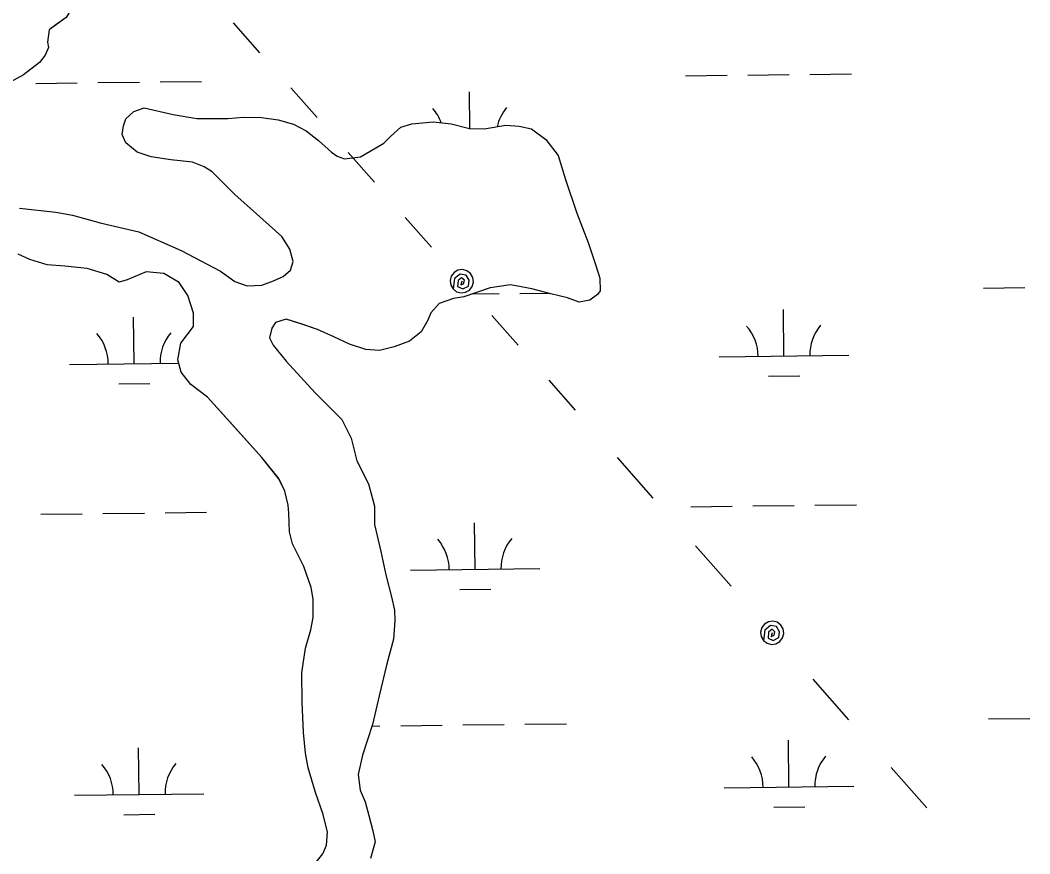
# Model space of a CAD drawing. Extents: x 3684037 to 3722149, y 433263 to 459021.
# Drawn here: x 3689348 to 3690128, y 454059 to 454703 of the extents above; entities that cross this region are included whole.
import ezdxf

# ---------------------------------------------------------------- set-up
doc = ezdxf.new("R2010")
doc.units = 0
for name, color, linetype in [('V-TOPO-SHOR', 7, 'Continuous'), ('V-UTIL-LINE', 7, 'Continuous'), ('V-WETL-SWMP', 7, 'Continuous')]:
    doc.layers.add(name, color=color, linetype=linetype)

msp = doc.modelspace()

# ---------------------------------------------------------------- linework, layer by layer
at = {"layer": 'V-TOPO-SHOR'}
for points in [[(3689337.42, 454785.53), (3689352.21, 454769.03), (3689363.72, 454747.77), (3689374.27, 454729.35), (3689378.58, 454721.8), (3689383.84, 454714.72), (3689385.3, 454708.1), (3689383.43, 454704.77), (3689375.41, 454699.03), (3689370.22, 454695.2), (3689368.85, 454685.72), (3689369.83, 454681.46), (3689367.02, 454675.75), (3689362.79, 454670.04), (3689350.53, 454660.48), (3689340.14, 454654.73)], [(3689429.42, 454626.38), (3689435.54, 454632.1), (3689443.58, 454635), (3689465.89, 454629.93), (3689484.4, 454626.73), (3689508.09, 454626.87), (3689519.94, 454627.9), (3689534.16, 454627.51), (3689546.97, 454625.7), (3689558.83, 454622.45), (3689568.82, 454617.3), (3689578.35, 454609.78), (3689588.36, 454600.84), (3689592.64, 454597.55), (3689598.34, 454595.68), (3689610.66, 454597.18), (3689628.6, 454607.73), (3689633.78, 454612.97), (3689641.79, 454620.13), (3689650.31, 454622.55), (3689666.89, 454624.08), (3689680.64, 454622.75), (3689694.88, 454619.04), (3689706.26, 454618.64), (3689722.83, 454621.59), (3689733.26, 454620.71), (3689742.75, 454618.87), (3689753.71, 454610.41), (3689763.27, 454598.15), (3689769.07, 454579.7), (3689777.76, 454553.68), (3689786.44, 454530.99), (3689792.23, 454513.96), (3689795.61, 454503.56), (3689795.68, 454493.6), (3689793.8, 454490.75), (3689787.67, 454486.45), (3689779.62, 454484.97), (3689770.59, 454488.23), (3689757.77, 454491.47), (3689743.06, 454495.17), (3689726.45, 454498.38), (3689710.83, 454495.92), (3689690.49, 454489.15), (3689682.44, 454487.68), (3689671.56, 454483.82), (3689664.97, 454476.67), (3689662.64, 454470.96), (3689657.48, 454461.93), (3689648.52, 454454.76), (3689636.7, 454450.42), (3689625.34, 454447.51), (3689614.91, 454448.39), (3689602.09, 454452.57), (3689590.2, 454458.19), (3689577.37, 454463.79), (3689565.5, 454467.98), (3689553.15, 454471.7), (3689545.11, 454469.28), (3689542.29, 454464.99), (3689540.44, 454457.4), (3689543.32, 454451.73), (3689553.35, 454439.47), (3689575.78, 454414.97), (3689596.29, 454394.24), (3689603.49, 454380.07), (3689607.87, 454362.56), (3689616.98, 454344.6), (3689621.36, 454327.57), (3689621.45, 454313.35), (3689626.32, 454292.53), (3689630.22, 454274.54), (3689634.59, 454257.51), (3689637.03, 454247.1), (3689637.08, 454239.04), (3689636.22, 454224.82), (3689631.13, 454205.82), (3689625.12, 454181.14), (3689620.05, 454158.83), (3689612.14, 454135.08), (3689608.92, 454120.37), (3689610.42, 454108.06), (3689614.26, 454099.08), (3689617.17, 454088.67), (3689620.09, 454076.84), (3689622.04, 454068.32), (3689618.33, 454055.5)], [(3689347.38, 454557.61), (3689375.37, 454554.47), (3689388.18, 454552.18), (3689409.54, 454546.15), (3689439.45, 454539.23), (3689472.24, 454524.75), (3689502.67, 454508.82), (3689513.62, 454500.83), (3689523.13, 454497.58), (3689534.5, 454498.12), (3689543.48, 454501.5), (3689551.04, 454504.86), (3689556.7, 454509.64), (3689558.55, 454516.28), (3689556.12, 454525.75), (3689549.9, 454535.66), (3689530.36, 454553.08), (3689513.68, 454568.14), (3689502.71, 454578.97), (3689496.03, 454585.56), (3689489.85, 454589.32), (3689480.82, 454593.05), (3689464.22, 454594.84), (3689449.04, 454597.12), (3689438.11, 454600.84), (3689429.54, 454607.9), (3689426.65, 454614.51), (3689427.56, 454621.15), (3689429.42, 454626.38)], [(3689575.41, 454051.43), (3689581.53, 454059.06), (3689584.33, 454065.71), (3689585.21, 454075.67), (3689581.81, 454089.39), (3689576.02, 454106.42), (3689570.21, 454125.34), (3689568.24, 454136.7), (3689566.72, 454152.81), (3689565.63, 454176.03), (3689565.48, 454198.78), (3689568.21, 454217.75), (3689572.38, 454231.99), (3689574.22, 454241.49), (3689574.13, 454255.71), (3689572.65, 454264.7), (3689566.86, 454280.78), (3689558.22, 454298.26), (3689555.79, 454307.72), (3689555.23, 454321.94), (3689554.71, 454328.1), (3689552.28, 454338.98), (3689547.47, 454348.91), (3689534.58, 454364.94), (3689507.37, 454395.1), (3689492.58, 454411.6), (3689479.72, 454421.47), (3689472.07, 454430.9), (3689469.64, 454440.36), (3689471.93, 454453.18), (3689481.81, 454466.04), (3689481.74, 454476.46), (3689477.39, 454490.18), (3689470.69, 454500.09), (3689458.8, 454507.13), (3689445.04, 454508.46), (3689430.39, 454502.21), (3689424.24, 454500.27), (3689414.72, 454506.37), (3689399.53, 454511.02), (3689382.45, 454512.81), (3689368.7, 454513.67), (3689355.41, 454517.85), (3689346.37, 454522.06)]]:
    msp.add_lwpolyline(points, dxfattribs=at)
at = {"layer": 'V-UTIL-LINE'}
for points in [[(3689532.95, 454677.52), (3689512.64, 454700.5)], [(3689577.16, 454627.49), (3689556.85, 454650.48)], [(3689621.36, 454577.46), (3689601.05, 454600.45)], [(3689665.56, 454527.43), (3689645.25, 454550.42)], [(3689688.86, 454501.07), (3689688.17, 454498.28), (3689690.34, 454499.11), (3689690.93, 454501.8), (3689688.76, 454503.76), (3689686.11, 454501.64), (3689685.71, 454496.97), (3689689.61, 454495.24), (3689693.98, 454497.37), (3689694.49, 454501.92), (3689692.33, 454505.83), (3689687.56, 454506.59), (3689683.23, 454503.19), (3689682.12, 454495.11), (3689684.91, 454492.98), (3689688.31, 454492.09), (3689691.79, 454492.56), (3689694.82, 454494.32), (3689696.95, 454497.12), (3689697.84, 454500.51), (3689697.37, 454503.99), (3689695.6, 454507.03), (3689692.81, 454509.16), (3689689.42, 454510.05), (3689685.94, 454509.58), (3689682.9, 454507.81), (3689680.77, 454505.02), (3689679.88, 454501.62), (3689680.35, 454498.14), (3689682.12, 454495.11)], [(3689732.47, 454451.72), (3689712.16, 454474.7)], [(3689776.67, 454401.69), (3689756.36, 454424.68)], [(3689836.8, 454333.63), (3689809.17, 454364.9)], [(3689896.92, 454265.57), (3689869.3, 454296.84)], [(3689928.61, 454229.69), (3689927.92, 454226.9), (3689930.09, 454227.74), (3689930.68, 454230.42), (3689928.51, 454232.39), (3689925.86, 454230.26), (3689925.46, 454225.59), (3689929.36, 454223.86), (3689933.73, 454225.99), (3689934.24, 454230.54), (3689932.08, 454234.46), (3689927.31, 454235.21), (3689922.98, 454231.82), (3689921.87, 454223.74), (3689924.66, 454221.61), (3689928.06, 454220.71), (3689931.54, 454221.18), (3689934.57, 454222.95), (3689936.7, 454225.74), (3689937.59, 454229.14), (3689937.12, 454232.62), (3689935.36, 454235.65), (3689932.56, 454237.78), (3689929.17, 454238.68), (3689925.69, 454238.21), (3689922.65, 454236.44), (3689920.52, 454233.65), (3689919.63, 454230.25), (3689920.1, 454226.77), (3689921.87, 454223.74)], [(3689987.93, 454162.55), (3689960.3, 454193.82)], [(3690048.05, 454094.49), (3690020.43, 454125.76)]]:
    msp.add_lwpolyline(points, dxfattribs=at)
at = {"layer": 'V-WETL-SWMP'}
for p, q in [((3689383.43, 454704.77), (3689370.22, 454695.2)), ((3689370.22, 454695.2), (3689368.85, 454685.72)), ((3689368.85, 454685.72), (3689369.83, 454681.46)), ((3689369.83, 454681.46), (3689367.02, 454675.75)), ((3689362.79, 454670.04), (3689350.53, 454660.48)), ((3689367.02, 454675.75), (3689362.79, 454670.04)), ((3689957.8, 454660.83), (3689989.8, 454661.2)), ((3689350.53, 454660.48), (3689340.14, 454654.73)), ((3689359.93, 454653.87), (3689391.93, 454654.24)), ((3689407.93, 454654.43), (3689439.92, 454654.8)), ((3689455.92, 454654.99), (3689487.92, 454655.36)), ((3689861.8, 454659.71), (3689893.8, 454660.08)), ((3689909.8, 454660.27), (3689941.8, 454660.64)), ((3689695.2, 454619.03), (3689694.87, 454647.34)), ((3689429.42, 454626.38), (3689435.54, 454632.1)), ((3689435.54, 454632.1), (3689443.58, 454635)), ((3689443.58, 454635), (3689465.89, 454629.92)), ((3689465.89, 454629.92), (3689484.4, 454626.72)), ((3689427.56, 454621.15), (3689429.42, 454626.38)), ((3689484.4, 454626.72), (3689508.09, 454626.87)), ((3689508.09, 454626.87), (3689519.94, 454627.9)), ((3689519.94, 454627.9), (3689534.16, 454627.51)), ((3689534.16, 454627.51), (3689546.97, 454625.7)), ((3689546.97, 454625.7), (3689558.83, 454622.45)), ((3689558.83, 454622.45), (3689568.82, 454617.3)), ((3689641.79, 454620.13), (3689650.31, 454622.55)), ((3689650.31, 454622.55), (3689666.89, 454624.08)), ((3689666.89, 454624.08), (3689680.64, 454622.74)), ((3689680.64, 454622.74), (3689694.88, 454619.04)), ((3689426.65, 454614.51), (3689427.56, 454621.15)), ((3689429.54, 454607.89), (3689426.65, 454614.51)), ((3689568.82, 454617.3), (3689578.35, 454609.78)), ((3689633.78, 454612.97), (3689641.79, 454620.13)), ((3689694.88, 454619.04), (3689706.26, 454618.64)), ((3689706.26, 454618.64), (3689722.83, 454621.59)), ((3689722.83, 454621.59), (3689733.26, 454620.71)), ((3689733.26, 454620.71), (3689742.75, 454618.87)), ((3689742.75, 454618.87), (3689753.71, 454610.41)), ((3689438.11, 454600.84), (3689429.54, 454607.89)), ((3689578.35, 454609.78), (3689588.36, 454600.84)), ((3689610.66, 454597.18), (3689628.6, 454607.72)), ((3689628.6, 454607.72), (3689633.78, 454612.97)), ((3689753.71, 454610.41), (3689763.27, 454598.14)), ((3689449.04, 454597.12), (3689438.11, 454600.84)), ((3689588.36, 454600.84), (3689592.64, 454597.55)), ((3689464.22, 454594.84), (3689449.04, 454597.12)), ((3689480.82, 454593.05), (3689464.22, 454594.84)), ((3689489.85, 454589.32), (3689480.82, 454593.05)), ((3689592.64, 454597.55), (3689598.34, 454595.69)), ((3689598.34, 454595.69), (3689610.66, 454597.18)), ((3689763.27, 454598.14), (3689769.07, 454579.7)), ((3689496.03, 454585.56), (3689489.85, 454589.32)), ((3689513.68, 454568.14), (3689496.03, 454585.56)), ((3689769.07, 454579.7), (3689777.76, 454553.68)), ((3689530.36, 454553.08), (3689513.68, 454568.14)), ((3689347.38, 454557.61), (3689375.37, 454554.47)), ((3689375.37, 454554.47), (3689388.18, 454552.18)), ((3689388.18, 454552.18), (3689409.54, 454546.15)), ((3689549.9, 454535.66), (3689530.36, 454553.08)), ((3689777.76, 454553.68), (3689786.44, 454530.99)), ((3689409.54, 454546.15), (3689439.45, 454539.23)), ((3689439.45, 454539.23), (3689472.24, 454524.75)), ((3689556.13, 454525.75), (3689549.9, 454535.66)), ((3689786.44, 454530.99), (3689792.23, 454513.96)), ((3689355.41, 454517.85), (3689346.37, 454522.06)), ((3689472.24, 454524.75), (3689502.68, 454508.82)), ((3689558.56, 454516.28), (3689556.13, 454525.75)), ((3689368.7, 454513.67), (3689355.41, 454517.85)), ((3689382.45, 454512.81), (3689368.7, 454513.67)), ((3689556.7, 454509.64), (3689558.56, 454516.28)), ((3689792.23, 454513.96), (3689795.62, 454503.56)), ((3689399.53, 454511.02), (3689382.45, 454512.81)), ((3689414.72, 454506.37), (3689399.53, 454511.02)), ((3689424.24, 454500.27), (3689414.72, 454506.37)), ((3689445.04, 454508.46), (3689430.39, 454502.21)), ((3689458.8, 454507.12), (3689445.04, 454508.46)), ((3689470.69, 454500.09), (3689458.8, 454507.12)), ((3689502.68, 454508.82), (3689513.63, 454500.83)), ((3689551.04, 454504.86), (3689556.7, 454509.64)), ((3689430.39, 454502.21), (3689424.24, 454500.27)), ((3689477.39, 454490.18), (3689470.69, 454500.09)), ((3689513.63, 454500.83), (3689523.13, 454497.58)), ((3689523.13, 454497.58), (3689534.5, 454498.12)), ((3689534.5, 454498.12), (3689543.48, 454501.5)), ((3689543.48, 454501.5), (3689551.04, 454504.86)), ((3689726.45, 454498.38), (3689710.82, 454495.91)), ((3689743.06, 454495.17), (3689726.45, 454498.38)), ((3689795.62, 454503.56), (3689795.68, 454493.6)), ((3689481.74, 454476.46), (3689477.39, 454490.18)), ((3689710.82, 454495.91), (3689690.49, 454489.15)), ((3689696.89, 454491.28), (3689717.84, 454491.52)), ((3689733.84, 454491.71), (3689755.8, 454491.97)), ((3689757.77, 454491.47), (3689743.06, 454495.17)), ((3689770.59, 454488.23), (3689757.77, 454491.47)), ((3689793.8, 454490.75), (3689787.67, 454486.44)), ((3689795.68, 454493.6), (3689793.8, 454490.75)), ((3690091.73, 454495.87), (3690123.72, 454496.25)), ((3689671.56, 454483.82), (3689664.97, 454476.67)), ((3689682.44, 454487.68), (3689671.56, 454483.82)), ((3689690.49, 454489.15), (3689682.44, 454487.68)), ((3689779.62, 454484.97), (3689770.59, 454488.23)), ((3689787.67, 454486.44), (3689779.62, 454484.97)), ((3689481.81, 454466.04), (3689481.74, 454476.46)), ((3689664.97, 454476.67), (3689662.64, 454470.96)), ((3689937.73, 454443.34), (3689937.32, 454479.33)), ((3689435.86, 454437.5), (3689435.44, 454473.49)), ((3689545.11, 454469.28), (3689542.29, 454464.99)), ((3689553.15, 454471.7), (3689545.11, 454469.28)), ((3689565.49, 454467.98), (3689553.15, 454471.7)), ((3689577.37, 454463.79), (3689565.49, 454467.98)), ((3689662.64, 454470.96), (3689657.48, 454461.93)), ((3689471.93, 454453.18), (3689481.81, 454466.04)), ((3689542.29, 454464.99), (3689540.44, 454457.4)), ((3689590.2, 454458.19), (3689577.37, 454463.79)), ((3689657.48, 454461.93), (3689648.52, 454454.76)), ((3689469.64, 454440.36), (3689471.93, 454453.18)), ((3689540.44, 454457.4), (3689543.32, 454451.73)), ((3689543.32, 454451.73), (3689553.35, 454439.47)), ((3689602.09, 454452.57), (3689590.2, 454458.19)), ((3689614.91, 454448.39), (3689602.09, 454452.57)), ((3689648.52, 454454.76), (3689636.7, 454450.42)), ((3689625.34, 454447.51), (3689614.91, 454448.39)), ((3689636.7, 454450.42), (3689625.34, 454447.51)), ((3689887.74, 454442.76), (3689987.73, 454443.92)), ((3689385.86, 454436.91), (3689470.28, 454437.9)), ((3689472.07, 454430.9), (3689469.64, 454440.36)), ((3689553.35, 454439.47), (3689575.78, 454414.96)), ((3689479.72, 454421.47), (3689472.07, 454430.9)), ((3689925.91, 454427.77), (3689949.91, 454428.05)), ((3689424.04, 454421.93), (3689448.04, 454422.21)), ((3689492.58, 454411.6), (3689479.72, 454421.47)), ((3689534.58, 454364.94), (3689492.58, 454411.6)), ((3689575.78, 454414.96), (3689596.29, 454394.24)), ((3689596.29, 454394.24), (3689603.49, 454380.07)), ((3689603.49, 454380.07), (3689607.87, 454362.56)), ((3689547.48, 454348.91), (3689534.58, 454364.94)), ((3689607.87, 454362.56), (3689616.98, 454344.6)), ((3689552.28, 454338.98), (3689547.48, 454348.91)), ((3689616.98, 454344.6), (3689621.36, 454327.57)), ((3689554.72, 454328.1), (3689552.28, 454338.98)), ((3689555.23, 454321.94), (3689554.72, 454328.1)), ((3689621.36, 454327.57), (3689621.45, 454313.35)), ((3689865.67, 454327.06), (3689897.67, 454327.43)), ((3689913.67, 454327.62), (3689945.67, 454327.99)), ((3689961.67, 454328.18), (3689993.67, 454328.55)), ((3689363.8, 454321.22), (3689395.8, 454321.59)), ((3689411.8, 454321.78), (3689443.8, 454322.15)), ((3689459.79, 454322.34), (3689491.79, 454322.71)), ((3689555.79, 454307.72), (3689555.23, 454321.94)), ((3689621.45, 454313.35), (3689626.32, 454292.53)), ((3689699.16, 454278.69), (3689698.74, 454314.69)), ((3689558.22, 454298.26), (3689555.79, 454307.72)), ((3689566.86, 454280.78), (3689558.22, 454298.26)), ((3689626.32, 454292.53), (3689630.22, 454274.54)), ((3689572.65, 454264.7), (3689566.86, 454280.78)), ((3689649.17, 454278.11), (3689749.16, 454279.27)), ((3689630.22, 454274.54), (3689634.6, 454257.51)), ((3689574.13, 454255.7), (3689572.65, 454264.7)), ((3689574.22, 454241.49), (3689574.13, 454255.7)), ((3689634.6, 454257.51), (3689637.03, 454247.09)), ((3689687.34, 454263.12), (3689711.34, 454263.4)), ((3689572.38, 454231.99), (3689574.22, 454241.49)), ((3689637.03, 454247.09), (3689637.08, 454239.04)), ((3689637.08, 454239.04), (3689636.22, 454224.81)), ((3689568.21, 454217.75), (3689572.38, 454231.99)), ((3689636.22, 454224.81), (3689631.13, 454205.82)), ((3689565.48, 454198.77), (3689568.21, 454217.75)), ((3689631.13, 454205.82), (3689625.12, 454181.14)), ((3689565.63, 454176.03), (3689565.48, 454198.77)), ((3689625.12, 454181.14), (3689620.05, 454158.83)), ((3689566.72, 454152.81), (3689565.63, 454176.03)), ((3690095.6, 454163.22), (3690127.59, 454163.59)), ((3689620.05, 454158.83), (3689612.14, 454135.08)), ((3689619.67, 454157.68), (3689625.72, 454157.75)), ((3689641.72, 454157.94), (3689673.72, 454158.31)), ((3689689.72, 454158.5), (3689721.71, 454158.87)), ((3689737.71, 454159.06), (3689769.71, 454159.43)), ((3689568.24, 454136.7), (3689566.72, 454152.81)), ((3689941.61, 454110.68), (3689941.19, 454146.68)), ((3689439.73, 454104.84), (3689439.31, 454140.84)), ((3689570.21, 454125.34), (3689568.24, 454136.7)), ((3689612.14, 454135.08), (3689608.92, 454120.37)), ((3689576.02, 454106.42), (3689570.21, 454125.34)), ((3689608.92, 454120.37), (3689610.42, 454108.06)), ((3689610.42, 454108.06), (3689614.26, 454099.08)), ((3689891.61, 454110.1), (3689991.6, 454111.27)), ((3689389.73, 454104.26), (3689489.73, 454105.43)), ((3689581.81, 454089.39), (3689576.02, 454106.42)), ((3689614.26, 454099.08), (3689617.17, 454088.67)), ((3689929.79, 454095.11), (3689953.78, 454095.39)), ((3689427.91, 454089.27), (3689451.91, 454089.55)), ((3689585.21, 454075.67), (3689581.81, 454089.39)), ((3689617.17, 454088.67), (3689620.09, 454076.84)), ((3689620.09, 454076.84), (3689622.04, 454068.32)), ((3689584.33, 454065.71), (3689585.21, 454075.67)), ((3689581.53, 454059.06), (3689584.33, 454065.71)), ((3689622.04, 454068.32), (3689618.33, 454055.5))]:
    msp.add_line(p, q, dxfattribs=at)
for centre, start, end in [((3689640.05, 454611.17), 20.43793, 41.43853), ((3689750.52, 454612.46), 139.89486, 166.96584), ((3689882.49, 454443.17), 359.89487, 41.43853), ((3689992.97, 454444.45), 139.89486, 181.43852), ((3689380.62, 454437.33), 359.89487, 41.43853), ((3689491.09, 454438.61), 139.89486, 181.43852), ((3689754.4, 454279.81), 139.89486, 181.43852), ((3689643.92, 454278.52), 359.89487, 41.43853), ((3689886.36, 454110.52), 359.89487, 41.43853), ((3689996.84, 454111.8), 139.89486, 181.43852), ((3689384.49, 454104.68), 359.89487, 41.43853), ((3689494.97, 454105.96), 139.89486, 181.43852)]:
    msp.add_arc(centre, 35.25, start, end, dxfattribs=at)

doc.saveas('drawing.dxf')
